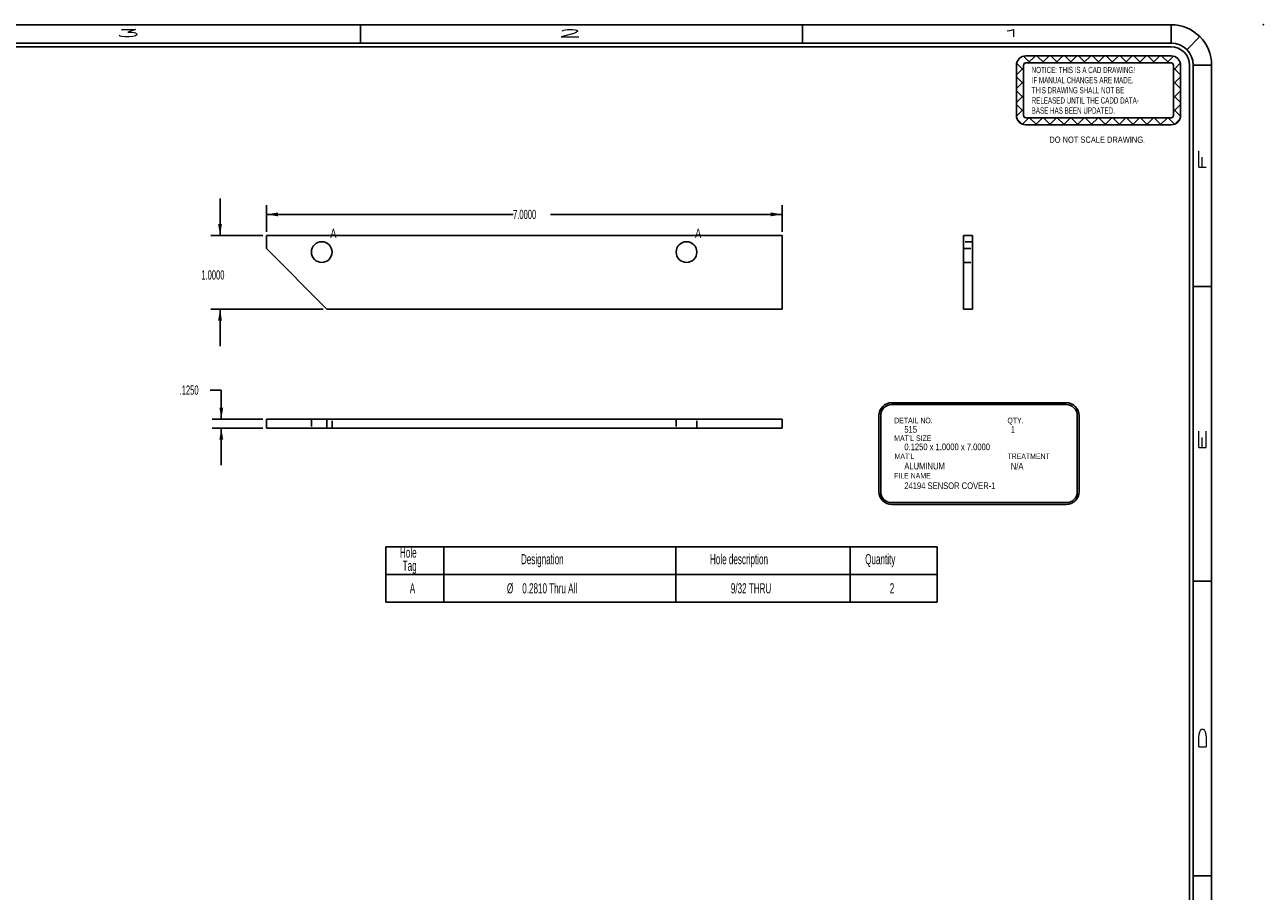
# Model space of a CAD drawing. Header units: inches. Extents: x 1907 to 2452, y -210 to -54.
# Tile 694 of 1056: x 2123 to 2140, y -169 to -157. Entities that reach past the tile are written whole.
import ezdxf

# ---------------------------------------------------------------- set-up
doc = ezdxf.new("R2010")
doc.units = ezdxf.units.IN
doc.header["$LTSCALE"] = 0.5
doc.header["$MEASUREMENT"] = 0
doc.linetypes.add('HIDDEN', pattern=[0.225, 0.15, -0.075])
for name, color, linetype in [('DSS-M-S', 53, 'Continuous'), ('SID-M-D', 42, 'Continuous'), ('SID-M-H', 4, 'HIDDEN'), ('SID-M-M', 233, 'Continuous'), ('SID-M-S', 105, 'Continuous')]:
    doc.layers.add(name, color=color, linetype=linetype)
doc.styles.add('R', font='ROMAND.SHX')
doc.styles.add('SLDTEXTSTYLE0', font='TXT', dxfattribs={"width": 0.595745})
doc.styles.add('SLDTEXTSTYLE1', font='TXT', dxfattribs={"width": 0.744681})

# ---------------------------------------------------------------- blocks, each defined once
blk = doc.blocks.new('SW_NOTE_0')
at = {"layer": 'DSS-M-S', "color": 0, "insert": (0, 0.11), "char_height": 0.08504, "attachment_point": 1, "style": 'SLDTEXTSTYLE0'}
blk.add_mtext('RELEASED UNTIL THE CADD DATA-', dxfattribs=at)
blk = doc.blocks.new('SW_NOTE_0_1')
at = {"layer": 'DSS-M-S', "color": 0, "insert": (0, 0.11), "char_height": 0.08504, "attachment_point": 1, "style": 'SLDTEXTSTYLE0'}
blk.add_mtext('BASE HAS BEEN UPDATED.', dxfattribs=at)
blk = doc.blocks.new('SW_NOTE_0_2')
at = {"layer": 'DSS-M-S', "color": 0, "insert": (0.872, 0.11), "char_height": 0.08504, "attachment_point": 2, "style": 'SLDTEXTSTYLE1'}
blk.add_mtext('DO NOT SCALE DRAWING.', dxfattribs=at)
blk = doc.blocks.new('SW_NOTE_0_3')
at = {"layer": 'DSS-M-S', "color": 0, "insert": (0, 0.11), "char_height": 0.08504, "attachment_point": 1, "style": 'SLDTEXTSTYLE0'}
blk.add_mtext('THIS DRAWING SHALL NOT BE', dxfattribs=at)
blk = doc.blocks.new('SW_NOTE_0_4')
at = {"layer": 'DSS-M-S', "color": 0, "insert": (0, 0.11), "char_height": 0.08504, "attachment_point": 1, "style": 'SLDTEXTSTYLE0'}
blk.add_mtext('IF MANUAL CHANGES ARE MADE.', dxfattribs=at)
blk = doc.blocks.new('SW_NOTE_0_5')
at = {"layer": 'DSS-M-S', "color": 0, "insert": (0, 0.11), "char_height": 0.08504, "attachment_point": 1, "style": 'SLDTEXTSTYLE0'}
blk.add_mtext('NOTICE: THIS IS A CAD DRAWING!', dxfattribs=at)
blk = doc.blocks.new('DMBLK256')
at = {"layer": 'DSS-M-S', "color": 8}
for p, q in [((-0.949, 0.505), (1.022, 0.505)), ((-0.916, 0.409), (-0.82, 0.505)), ((-0.702, 0.409), (-0.798, 0.505)), ((-0.728, 0.409), (-0.633, 0.505)), ((-0.514, 0.409), (-0.61, 0.505)), ((-0.54, 0.409), (-0.445, 0.505)), ((-0.327, 0.409), (-0.422, 0.505)), ((-0.352, 0.409), (-0.257, 0.505)), ((-0.139, 0.409), (-0.234, 0.505)), ((-0.165, 0.409), (-0.069, 0.505)), ((0.049, 0.409), (-0.046, 0.505)), ((0.023, 0.409), (0.119, 0.505)), ((0.237, 0.409), (0.142, 0.505)), ((0.211, 0.409), (0.307, 0.505)), ((0.425, 0.409), (0.329, 0.505)), ((0.399, 0.409), (0.495, 0.505)), ((0.613, 0.409), (0.517, 0.505)), ((0.587, 0.409), (0.683, 0.505)), ((0.801, 0.409), (0.705, 0.505)), ((0.775, 0.409), (0.871, 0.505)), ((0.989, 0.409), (0.893, 0.505)), ((-1.077, -0.303), (-1.077, 0.377)), ((-1.077, 0.248), (-0.981, 0.344)), ((-0.981, 0.312), (-1.074, 0.405)), ((-0.89, 0.409), (-0.982, 0.501)), ((-0.981, -0.303), (-0.981, 0.377)), ((-0.949, 0.409), (1.022, 0.409)), ((0.963, 0.409), (1.054, 0.501)), ((1.054, 0.312), (1.147, 0.405)), ((1.054, 0.377), (1.054, -0.303)), ((1.15, 0.248), (1.054, 0.344)), ((1.15, 0.377), (1.15, -0.303)), ((-0.981, 0.124), (-1.077, 0.22)), ((1.054, 0.124), (1.15, 0.22)), ((-1.077, 0.06), (-0.981, 0.156)), ((-0.981, -0.064), (-1.077, 0.032)), ((1.15, 0.06), (1.054, 0.156)), ((1.054, -0.064), (1.15, 0.032)), ((-1.077, -0.128), (-0.981, -0.032)), ((-0.981, -0.251), (-1.077, -0.156)), ((1.15, -0.128), (1.054, -0.032)), ((1.054, -0.251), (1.15, -0.156)), ((-1.076, -0.315), (-0.981, -0.22)), ((-0.995, -0.422), (-0.908, -0.335)), ((1.022, -0.335), (-0.949, -0.335)), ((-0.802, -0.431), (-0.898, -0.335)), ((-0.816, -0.431), (-0.721, -0.335)), ((-0.614, -0.431), (-0.71, -0.335)), ((-0.628, -0.431), (-0.533, -0.335)), ((-0.426, -0.431), (-0.522, -0.335)), ((-0.44, -0.431), (-0.345, -0.335)), ((-0.239, -0.431), (-0.334, -0.335)), ((-0.252, -0.431), (-0.157, -0.335)), ((-0.051, -0.431), (-0.146, -0.335)), ((-0.065, -0.431), (0.031, -0.335)), ((0.137, -0.431), (0.042, -0.335)), ((0.123, -0.431), (0.219, -0.335)), ((0.325, -0.431), (0.23, -0.335)), ((0.311, -0.431), (0.407, -0.335)), ((0.513, -0.431), (0.417, -0.335)), ((0.499, -0.431), (0.595, -0.335)), ((0.701, -0.431), (0.605, -0.335)), ((0.687, -0.431), (0.783, -0.335)), ((0.889, -0.431), (0.793, -0.335)), ((0.875, -0.431), (0.971, -0.335)), ((1.068, -0.422), (0.981, -0.335)), ((1.149, -0.315), (1.054, -0.22)), ((-1.001, -0.42), (-1.066, -0.355)), ((1.022, -0.431), (-0.949, -0.431)), ((1.074, -0.42), (1.139, -0.355))]:
    blk.add_line(p, q, dxfattribs=at)
for centre, radius, start, end in [((-0.949, 0.377), 0.128, 90, 180), ((1.022, 0.377), 0.128, 0, 90), ((-0.949, 0.377), 0.0319, 90, 180), ((1.022, 0.377), 0.0319, 0, 90), ((-0.949, -0.303), 0.128, 180, 270), ((-0.949, -0.303), 0.0319, 180, 270), ((1.022, -0.303), 0.0319, 270, 0), ((1.022, -0.303), 0.128, 270, 0)]:
    blk.add_arc(centre, radius, start, end, dxfattribs=at)
at = {"layer": 'DSS-M-S', "color": 154}
for name, p in [('SW_NOTE_0_5', (-0.87, 0.246)), ('SW_NOTE_0_4', (-0.87, 0.108)), ('SW_NOTE_0_3', (-0.87, -0.029)), ('SW_NOTE_0', (-0.87, -0.167)), ('SW_NOTE_0_1', (-0.87, -0.305)), ('SW_NOTE_0_2', (-0.852, -0.7))]:
    blk.add_blockref(name, p, dxfattribs=at)
blk = doc.blocks.new('*U9')
at = {"layer": 'SID-M-D'}
blk.add_point((1.25, 22.55), dxfattribs=at)
at = {"layer": 'SID-M-S'}
for p, q in [((0, 22.55), (-34, 22.55)), ((-11, 22.55), (-11, 22.3)), ((-5, 22.55), (-5, 22.3)), ((0, 22.3), (0, 22.55)), ((0.212, 22.212), (0.389, 22.389)), ((0, 22.3), (-34, 22.3)), ((0, 22.25), (-34, 22.25)), ((0.25, 0), (0.25, 22)), ((0.3, 0), (0.3, 22)), ((0.3, 22), (0.55, 22)), ((0.55, 0), (0.55, 22)), ((0.3, 19), (0.55, 19)), ((0.3, 15), (0.55, 15)), ((0.3, 11), (0.55, 11))]:
    blk.add_line(p, q, dxfattribs=at)
for radius, start in [(0.55, 360), (0.3, 360), (0.25, 0)]:
    blk.add_arc((0, 22), radius, start, 90, dxfattribs=at)
blk.add_blockref('DMBLK256', (-1.022, 21.623), dxfattribs=at)
at = {"layer": 'SID-M-D', "style": 'R', "width": 4}
for s, p in [('3', (-14.327, 22.386)), ('2', (-8.327, 22.386)), ('1', (-2.327, 22.386))]:
    blk.add_text(s, height=0.1, dxfattribs=at).set_placement(p)
for s, p in [('F', (0.476, 20.547)), ('E', (0.476, 16.743)), ('D', (0.476, 12.681))]:
    blk.add_text(s, height=0.1, rotation=90, dxfattribs=at).set_placement(p)

msp = doc.modelspace()

# ---------------------------------------------------------------- linework, layer by layer
at = {"layer": 'SID-M-D'}
for p, q in [((2125.77486, -160.09882), (2125.77486, -159.59882)), ((2126.40478, -160.04882), (2126.40478, -159.68749)), ((2133.40478, -160.04882), (2133.40478, -159.68749)), ((2126.40478, -159.81249), (2129.75122, -159.81249)), ((2133.40478, -159.81249), (2130.25921, -159.81249)), ((2126.35478, -160.09882), (2125.64986, -160.09882)), ((2127.17623, -161.09882), (2125.64986, -161.09882)), ((2125.77486, -161.09882), (2125.77486, -161.59882)), ((2125.64237, -162.19617), (2125.79237, -162.19617)), ((2125.79237, -162.19617), (2125.79237, -162.58987)), ((2126.35478, -162.58987), (2125.66737, -162.58987)), ((2126.35478, -162.71487), (2125.66737, -162.71487)), ((2125.79237, -162.71487), (2125.79237, -163.21487))]:
    msp.add_line(p, q, dxfattribs=at)
at = {"layer": 'SID-M-D', "color": 0}
for p, q in [((2128.02426, -164.32341), (2128.02426, -164.69841)), ((2128.02426, -164.32341), (2128.81166, -164.32341)), ((2128.81166, -164.32341), (2128.81166, -164.69841)), ((2128.81166, -164.32341), (2131.96127, -164.32341)), ((2131.96127, -164.32341), (2131.96127, -164.69841)), ((2131.96127, -164.32341), (2134.32347, -164.32341)), ((2134.32347, -164.32341), (2134.32347, -164.69841)), ((2134.32347, -164.32341), (2135.50457, -164.32341)), ((2135.50457, -164.32341), (2135.50457, -164.69841)), ((2128.02426, -164.69841), (2128.81166, -164.69841)), ((2128.02426, -164.69841), (2128.02426, -165.07341)), ((2128.81166, -164.69841), (2131.96127, -164.69841)), ((2128.81166, -164.69841), (2128.81166, -165.07341)), ((2131.96127, -164.69841), (2134.32347, -164.69841)), ((2131.96127, -164.69841), (2131.96127, -165.07341)), ((2134.32347, -164.69841), (2135.50457, -164.69841)), ((2134.32347, -164.69841), (2134.32347, -165.07341)), ((2135.50457, -164.69841), (2135.50457, -165.07341)), ((2128.02426, -165.07341), (2128.81166, -165.07341)), ((2128.81166, -165.07341), (2131.96127, -165.07341)), ((2131.96127, -165.07341), (2134.32347, -165.07341)), ((2134.32347, -165.07341), (2135.50457, -165.07341))]:
    msp.add_line(p, q, dxfattribs=at)
at = {"layer": 'SID-M-D'}
for points in [[(2126.40478, -159.81249), (2126.56078, -159.83849), (2126.56078, -159.78649)], [(2133.40478, -159.81249), (2133.24878, -159.78649), (2133.24878, -159.83849)], [(2125.77486, -160.09882), (2125.80086, -159.94282), (2125.74886, -159.94282)], [(2125.77486, -161.09882), (2125.74886, -161.25482), (2125.80086, -161.25482)], [(2125.79237, -162.58987), (2125.81837, -162.43387), (2125.76637, -162.43387)], [(2125.79237, -162.71487), (2125.76637, -162.87087), (2125.81837, -162.87087)]]:
    msp.add_solid(points, dxfattribs=at)
at = {"layer": 'SID-M-H'}
for p, q in [((2135.98738, -160.18332), (2135.86238, -160.18332)), ((2135.86238, -160.27738), (2135.98738, -160.27738)), ((2135.86238, -160.46432), (2135.98738, -160.46432)), ((2127.01428, -162.58987), (2127.01428, -162.71487)), ((2127.29528, -162.71487), (2127.29528, -162.58987)), ((2131.96428, -162.58987), (2131.96428, -162.71487)), ((2132.24528, -162.71487), (2132.24528, -162.58987))]:
    msp.add_line(p, q, dxfattribs=at)
at = {"layer": 'SID-M-M'}
for p, q in [((2134.89042, -162.36828), (2137.25641, -162.36828)), ((2134.89042, -162.39328), (2137.25641, -162.39328)), ((2134.71542, -162.54328), (2134.71542, -163.5738)), ((2134.74042, -162.54328), (2134.74042, -163.5738)), ((2137.40641, -162.54328), (2137.40641, -163.5738)), ((2137.43141, -162.54328), (2137.43141, -163.5738)), ((2134.89042, -163.7238), (2137.25641, -163.7238)), ((2134.89042, -163.7488), (2137.25641, -163.7488))]:
    msp.add_line(p, q, dxfattribs=at)
for centre, radius, start, end in [((2134.89042, -162.54328), 0.175, 90, 180), ((2134.89042, -162.54328), 0.15, 90, 180), ((2137.25641, -162.54328), 0.175, 0, 90), ((2137.25641, -162.54328), 0.15, 0, 90), ((2134.89042, -163.5738), 0.175, 180, 270), ((2134.89042, -163.5738), 0.15, 180, 270), ((2137.25641, -163.5738), 0.15, 270, 0), ((2137.25641, -163.5738), 0.175, 270, 0)]:
    msp.add_arc(centre, radius, start, end, dxfattribs=at)
at = {"layer": 'SID-M-S'}
for p, q in [((2133.40478, -160.09882), (2126.40478, -160.09882)), ((2126.40478, -160.09882), (2126.40478, -160.27738)), ((2133.40478, -161.09882), (2133.40478, -160.09882)), ((2135.86238, -161.09882), (2135.86238, -160.09882)), ((2135.86238, -160.09882), (2135.98738, -160.09882)), ((2135.98738, -161.09882), (2135.98738, -160.09882)), ((2126.40478, -160.27738), (2127.22623, -161.09882)), ((2127.22623, -161.09882), (2133.40478, -161.09882)), ((2135.86238, -161.09882), (2135.98738, -161.09882)), ((2126.40478, -162.58987), (2126.40478, -162.71487)), ((2126.40478, -162.58987), (2127.22623, -162.58987)), ((2127.22623, -162.58987), (2127.22623, -162.71487)), ((2127.22623, -162.58987), (2133.40478, -162.58987)), ((2133.40478, -162.58987), (2133.40478, -162.71487)), ((2126.40478, -162.71487), (2127.22623, -162.71487)), ((2127.22623, -162.71487), (2133.40478, -162.71487))]:
    msp.add_line(p, q, dxfattribs=at)
for centre in [(2127.15478, -160.32382), (2132.10478, -160.32382)]:
    msp.add_circle(centre, 0.1405, dxfattribs=at)

# ---------------------------------------------------------------- block references
at = {"layer": 'SID-M-D'}
msp.add_blockref('*U9', (2138.68026, -179.78887), dxfattribs=at)

# ---------------------------------------------------------------- texts
at = {"layer": 'SID-M-D', "style": 'SLDTEXTSTYLE0', "width": 0.75}
for s, height, p in [('A', 0.125, (2127.27124, -160.13209)), ('A', 0.125, (2132.22124, -160.13209)), ('DETAIL NO.', 0.075, (2134.9233, -162.64607)), ('QTY.', 0.075, (2136.45954, -162.64607)), ("MAT'L SIZE", 0.075, (2134.9233, -162.88618)), ('515', 0.09, (2135.06024, -162.77535)), ('1', 0.09, (2136.50527, -162.77535)), ('0.1250 x 1.0000 x 7.0000', 0.09, (2135.06024, -163.01216)), ("MAT'L", 0.075, (2134.92793, -163.13235)), ('TREATMENT', 0.075, (2136.45954, -163.13235)), ('FILE NAME', 0.075, (2134.92201, -163.39648)), ('ALUMINUM', 0.09, (2135.06024, -163.27339)), ('N/A', 0.09, (2136.50527, -163.27447)), ('24194 SENSOR COVER-1', 0.09, (2135.06024, -163.5395))]:
    msp.add_text(s, height=height, dxfattribs=at).set_placement(p)
at = {"layer": 'SID-M-D', "char_height": 0.125, "attachment_point": 1, "style": 'SLDTEXTSTYLE0'}
for s, insert in [('7.0000', (2129.75122, -159.75057)), ('1.0000', (2125.52087, -160.5716)), ('.1250', (2125.22675, -162.13426))]:
    msp.add_mtext(s, dxfattribs=dict(at, insert=insert))
at = {"layer": 'SID-M-D', "color": 0, "attachment_point": 1, "style": 'SLDTEXTSTYLE0'}
for s, insert, char_height in [('Hole', (2128.21691, -164.33328), 0.137795), ('Tag', (2128.25423, -164.51146), 0.137795), ('Designation', (2129.85815, -164.42237), 0.1377953), ('Hole description', (2132.42373, -164.42237), 0.1377953), ('Quantity', (2134.52954, -164.42237), 0.137795), ('A', (2128.35002, -164.81779), 0.1378), ('%%c', (2129.66832, -164.81779), 0.137795), ('0.2810 Thru All', (2129.87613, -164.81779), 0.1377953), ('9/32 THRU', (2132.70611, -164.81779), 0.137795), ('2', (2134.86312, -164.81779), 0.1378)]:
    msp.add_mtext(s, dxfattribs=dict(at, insert=insert, char_height=char_height))

doc.saveas('drawing.dxf')
